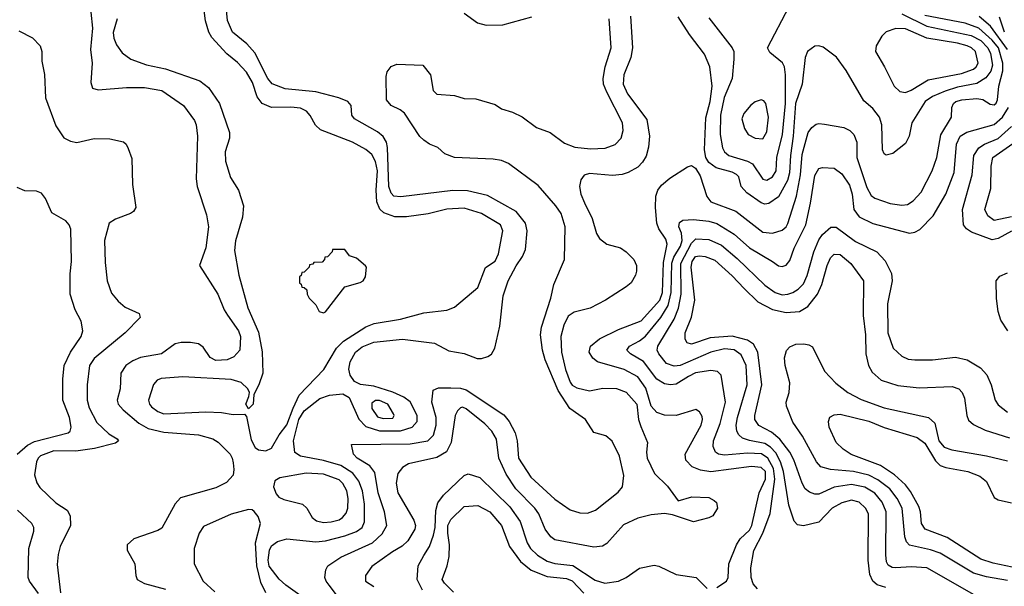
# Model space of a CAD drawing. Extents: x 997028 to 1115134, y 536408 to 618974.
# Tile 388 of 473: x 1053458 to 1058568, y 610169 to 613110. Entities that reach past the tile are written whole.
import ezdxf

# ---------------------------------------------------------------- set-up
doc = ezdxf.new("R2010")
doc.units = 0

msp = doc.modelspace()

# ---------------------------------------------------------------- linework, layer by layer
at = {"layer": '0CON10XD'}
for points in [[(1053818.2, 613235), (1053836.5, 613066.5), (1053825.4, 612955), (1053834.5, 612885), (1053827.5, 612785), (1053835.8, 612755.8), (1053865, 612745.8), (1054011.7, 612758.3), (1054105, 612758), (1054195, 612743.1), (1054308.1, 612665), (1054365, 612588), (1054373.6, 612565), (1054380.5, 612505), (1054372.9, 612285), (1054379.2, 612245), (1054427, 612097), (1054438.4, 612035), (1054424.3, 611925.7), (1054390.8, 611835), (1054485.4, 611685), (1054518.8, 611605), (1054536.7, 611576.7), (1054593.3, 611495), (1054604, 611465), (1054599.6, 611395), (1054569.6, 611360.4), (1054535, 611345.3), (1054475, 611341.2), (1054446.5, 611356.5), (1054410.2, 611410.2), (1054385, 611427.1), (1054344.7, 611434.7), (1054295, 611434.2), (1054265, 611427.5), (1054194.6, 611375.4), (1054085, 611356.3), (1054045, 611339.4), (1054009.5, 611315), (1053982.5, 611275), (1053978.5, 611195), (1053964.5, 611135), (1053969.5, 611115), (1053995.5, 611085), (1054075.5, 611015.5), (1054125, 610988.8), (1054205, 610968.9), (1054385, 610954.6), (1054460.8, 610935), (1054488, 610918), (1054549.5, 610855), (1054561.2, 610835), (1054565, 610810), (1054569.2, 610775), (1054565, 610746.2), (1054531.9, 610708.1), (1054475, 610679.5), (1054292.2, 610627.8), (1054265, 610598), (1054195, 610470), (1054175, 610458.1), (1054050, 610415), (1054016.2, 610385), (1054016.1, 610356.1), (1054056, 610285), (1054060, 610225), (1054068, 610205), (1054105, 610182.9), (1054213.9, 610153.9)], [(1053963.3, 613115), (1053943.7, 613043.7), (1053946.5, 613015), (1053960.2, 612980.2), (1053988.8, 612938.8), (1054034.2, 612905), (1054116.5, 612876.5), (1054215.3, 612855.3), (1054393, 612793), (1054438.3, 612758.3), (1054494.6, 612674.6), (1054547.5, 612525), (1054546.4, 612495), (1054524.7, 612425), (1054526.6, 612376.6), (1054551.2, 612291.2), (1054592.9, 612225), (1054620, 612145), (1054614.3, 612085), (1054577.4, 611962.6), (1054573, 611913), (1054595.5, 611784.5), (1054641.8, 611615), (1054697.8, 611487.8), (1054715.7, 611385.7), (1054718.8, 611275), (1054698.6, 611215), (1054672.5, 611165), (1054668.8, 611115), (1054645, 611090), (1054631.2, 611115), (1054647.5, 611155), (1054650, 611175), (1054642, 611195), (1054607.3, 611227.3), (1054555, 611242.6), (1054305, 611255.7), (1054192.1, 611247.9), (1054171.6, 611238.4), (1054152.7, 611217.3), (1054126.9, 611135), (1054130.8, 611115), (1054141.5, 611101.5), (1054175, 611077.2), (1054205, 611064.7), (1054424.1, 611074.1), (1054505, 611071.5), (1054565, 611061.1), (1054625, 611062.5), (1054635, 611050), (1054658.9, 610928.9), (1054679.6, 610889.6), (1054697.2, 610877.2), (1054735, 610871.8), (1054765, 610886.2), (1054803.8, 610956.2), (1054845, 611008), (1054876.4, 611093.6), (1054909, 611161), (1055036.1, 611293.9), (1055101.8, 611405), (1055138.5, 611441.5), (1055254.8, 611515.2), (1055296.6, 611533.4), (1055433.8, 611555), (1055555, 611588.5), (1055675, 611602.9), (1055715, 611618), (1055835, 611720.8), (1055875.6, 611824.4), (1055925, 611857.5), (1055943.5, 611895), (1055965.3, 612014.7), (1055952.7, 612045), (1055855, 612104.1), (1055765, 612132.2), (1055675, 612126.2), (1055577.4, 612102.6), (1055465, 612086.7), (1055405, 612087.3), (1055347.3, 612107.2), (1055326.3, 612126.3), (1055311.1, 612165), (1055308, 612225), (1055314.8, 612325), (1055304.8, 612374.8), (1055285, 612411.5), (1055255, 612436.7), (1055185, 612474), (1055019.1, 612539.1), (1054993.1, 612563.1), (1054965, 612613.6), (1054945.6, 612635.6), (1054915, 612650.6), (1054865, 612656.9), (1054765, 612654), (1054715.8, 612675.8), (1054690, 612710), (1054666.4, 612785), (1054635, 612838.5), (1054588.6, 612888.6), (1054533.5, 612933.5), (1054455, 613017.3), (1054439.4, 613045), (1054422.8, 613105), (1054403.3, 613255)], [(1054936.5, 610105), (1054839.1, 610175), (1054805, 610205.5), (1054753.1, 610273.1), (1054747.7, 610305), (1054754.1, 610355.9), (1054765, 610378.5), (1054795, 610401.1), (1054845, 610415.3), (1054995, 610400.5), (1055045.3, 610405.3), (1055145, 610431.3), (1055205, 610453.8), (1055235.3, 610475), (1055247.1, 610502.9), (1055247.7, 610595), (1055236.7, 610665), (1055217.5, 610715), (1055186.4, 610756.4), (1055125, 610796.7), (1055035, 610822.2), (1054914.8, 610844.8), (1054885, 610864), (1054878.5, 610925), (1054906.5, 611035), (1054935, 611079.3), (1055015, 611143.3), (1055065, 611161.2), (1055135, 611168.2), (1055168.5, 611148.5), (1055217, 611037), (1055255, 610999.2), (1055325, 610976.2), (1055433.9, 610976.1), (1055495, 610994.8), (1055521.4, 611025), (1055521.2, 611055), (1055485, 611126.9), (1055451.1, 611151.1), (1055395, 611176.8), (1055295, 611207.6), (1055226, 611216), (1055195, 611231.9), (1055173.1, 611265), (1055166, 611296), (1055173.7, 611335), (1055200.3, 611385), (1055235, 611412.4), (1055295, 611436.4), (1055445, 611451.4), (1055611.1, 611431.1), (1055685, 611392.2), (1055765, 611377.8), (1055831.3, 611351.3), (1055855, 611351.4), (1055887.9, 611362.1), (1055905.6, 611374.4), (1055924.4, 611405.6), (1055949.8, 611520.2), (1055966.4, 611676.4), (1055993.5, 611755), (1056035, 611832.5), (1056068, 611882), (1056083, 611917), (1056091.8, 612015), (1056083.2, 612055), (1056035, 612114.6), (1055885, 612197.1), (1055782.4, 612222.4), (1055705, 612224.2), (1055435, 612191), (1055399.1, 612195), (1055385, 612210.4), (1055374.1, 612244.1), (1055367.3, 612447.3), (1055360.9, 612475), (1055344.3, 612504.3), (1055315, 612528.2), (1055195.7, 612595), (1055180.8, 612615), (1055177.5, 612665), (1055160, 612685), (1055113.8, 612705), (1054994.1, 612735.9), (1054835, 612751), (1054768.1, 612778.1), (1054744.8, 612805), (1054677.9, 612937.9), (1054637.1, 612985), (1054562.5, 613045), (1054537.1, 613107.1), (1054524.1, 613235.9)], [(1055764.4, 613145), (1055834, 613095), (1055877.9, 613082.1), (1055965, 613083.1), (1056115, 613124.5)], [(1057075, 610162.1), (1057126.4, 610195), (1057134.5, 610215), (1057138.8, 610285), (1057178.3, 610385), (1057197.6, 610415), (1057245, 610460.6), (1057258.2, 610485), (1057296, 610655), (1057327.9, 610725), (1057327.9, 610765), (1057305, 610785.6), (1057255, 610791.1), (1057045, 610763.8), (1056991.4, 610771.4), (1056948.5, 610788.5), (1056914.4, 610824.4), (1056911.4, 610855), (1056993.6, 611005), (1057002, 611035), (1056999.7, 611049.7), (1056985, 611074.4), (1056966.7, 611086.7), (1056865, 611056.3), (1056805, 611057.9), (1056765, 611070.9), (1056735, 611104.7), (1056707.5, 611197.5), (1056665, 611257.2), (1056595, 611293.8), (1056455.8, 611335), (1056432.6, 611352.6), (1056413.5, 611385), (1056420.5, 611415), (1056467.1, 611452.9), (1056565, 611502.2), (1056682.6, 611547.4), (1056780.6, 611655), (1056793.2, 611695), (1056799.3, 611850.7), (1056818.6, 611945), (1056811.8, 611971.8), (1056774.8, 612024.8), (1056763.8, 612055), (1056757.1, 612135), (1056758.8, 612195), (1056769.2, 612225), (1056788.9, 612251.1), (1056832.3, 612287.7), (1056923, 612347), (1056945, 612353.5), (1056965, 612340), (1056989.8, 612299.8), (1057023.2, 612193.2), (1057045, 612165.3), (1057175, 612116.6), (1057315, 612007.2), (1057365, 612002.2), (1057415, 612017.2), (1057435.2, 612034.8), (1057445, 612053.1), (1057488.7, 612195), (1057509.2, 612305), (1057518.8, 612411.2), (1057549.6, 612525), (1057568.7, 612551.3), (1057591.6, 612568.4), (1057605, 612572.3), (1057635, 612568), (1057735, 612550.3), (1057765.2, 612535.2), (1057786.2, 612515), (1057802.2, 612475), (1057802.6, 612395), (1057855, 612238.5), (1057877.2, 612197.2), (1057895, 612184.6), (1057975, 612157.1), (1058035, 612146.9), (1058065, 612150.4), (1058095, 612169.6), (1058136.2, 612215), (1058193.2, 612325), (1058217.2, 612395), (1058237.5, 612512.5), (1058293.1, 612605), (1058296.2, 612655), (1058303.6, 612675), (1058315.6, 612685), (1058348, 612695), (1058425, 612701.6), (1058455.6, 612695.6), (1058495, 612671.5), (1058515, 612669.3), (1058525, 612676.4), (1058532.7, 612695), (1058538.6, 612765), (1058559.2, 612845), (1058559.4, 612885), (1058537.4, 612965), (1058505, 613004.6), (1058435, 613066.6), (1058365, 613091.9), (1058155, 613132.9)], [(1058035, 613140.2), (1058165, 613076.4), (1058395, 613028.4), (1058445, 613001.9), (1058481.9, 612965), (1058496.1, 612935), (1058506.5, 612875), (1058497.3, 612842.7), (1058471.7, 612808.3), (1058425, 612780), (1058325, 612760.5), (1058259.9, 612740.1), (1058195, 612712.5), (1058156.1, 612685), (1058088.1, 612575), (1058074.4, 612505), (1058055, 612468), (1057990, 612415), (1057955, 612406.7), (1057944.2, 612414.2), (1057935.8, 612435), (1057932, 612565), (1057920.7, 612605), (1057885, 612648.8), (1057838.8, 612688.8), (1057746.6, 612846.6), (1057696, 612916), (1057627.7, 612967.7), (1057605, 612975.4), (1057585, 612973.6), (1057547.1, 612945), (1057533.5, 612915), (1057518.4, 612775), (1057484.8, 612674.8), (1057472.7, 612505), (1057457.3, 612405), (1057453.7, 612315), (1057442.6, 612275), (1057395, 612190.4), (1057345, 612156.6), (1057325, 612153.5), (1057305, 612160), (1057230.8, 612210.8), (1057202.2, 612245), (1057189.4, 612295), (1057177.4, 612307.4), (1057155, 612319.1), (1057072, 612342), (1057035, 612368.6), (1057018.1, 612395), (1057011.5, 612435), (1057018.7, 612601.3), (1057040.7, 612685), (1057052.1, 612765), (1057040, 612865), (1057012.1, 612932.1), (1056934.2, 613034.2), (1056875.4, 613125)], [(1057035, 613120.6), (1057155.6, 612965), (1057163.3, 612945), (1057163.5, 612905), (1057154.7, 612805), (1057113.8, 612706.2), (1057095.5, 612615), (1057093.8, 612513.8), (1057104.7, 612445), (1057115, 612424.5), (1057138.5, 612405), (1057235, 612375.6), (1057261.4, 612361.4), (1057315, 612281.8), (1057335, 612277.3), (1057363.8, 612295), (1057383.3, 612325), (1057386.8, 612395), (1057417.3, 612515), (1057431.5, 612675), (1057431.4, 612825), (1057426.6, 612865), (1057416.6, 612886.6), (1057350.8, 612940.8), (1057339.2, 612965), (1057450.3, 613179.7)], [(1055101.1, 610125), (1055064.4, 610175), (1055048.1, 610195), (1055041.4, 610215), (1055045.8, 610255), (1055057.1, 610275), (1055125, 610320.4), (1055288.8, 610395), (1055339.4, 610440.6), (1055363.4, 610485), (1055350.5, 610555), (1055317.4, 610655), (1055300.6, 610760.6), (1055275, 610794.6), (1055208.5, 610835), (1055189.4, 610855), (1055180, 610905), (1055485, 610907.8), (1055576.7, 610925), (1055606, 610954), (1055619.8, 611005), (1055619.8, 611045), (1055597.1, 611125), (1055602.9, 611187.1), (1055630.5, 611199.5), (1055695, 611199.3), (1055745, 611196.9), (1055775, 611188.9), (1055969.8, 611059.8), (1055997.8, 611025), (1056029.2, 610965), (1056040, 610925), (1056046.6, 610835), (1056110.3, 610735), (1056235, 610620.8), (1056315, 610566.4), (1056365, 610551.2), (1056405, 610548.2), (1056445.9, 610564.1), (1056563.1, 610656.9), (1056585.6, 610685), (1056592.3, 610745), (1056570, 610845), (1056532.4, 610922.4), (1056499.5, 610949.5), (1056437.5, 610967.5), (1056394.3, 611035), (1056359.6, 611059.6), (1056312.4, 611092.4), (1056253, 611185), (1056184.7, 611345), (1056171.1, 611395), (1056160, 611475), (1056165.4, 611515), (1056214.4, 611665), (1056229.2, 611735), (1056285.6, 611865), (1056289.5, 612035), (1056267.5, 612105), (1056240.6, 612145), (1056149.1, 612249.1), (1055993.8, 612363.8), (1055958.9, 612378.9), (1055915, 612387.1), (1055715, 612394.3), (1055665, 612413.8), (1055627.5, 612447.5), (1055584.1, 612464.1), (1055555.9, 612485.9), (1055534.2, 612504.2), (1055455.7, 612625.7), (1055433.1, 612643.1), (1055386, 612665), (1055362, 612695), (1055360, 612815), (1055365, 612840), (1055385, 612866.7), (1055415, 612880), (1055550, 612875), (1055590, 612825), (1055603, 612743), (1055623, 612723), (1055715, 612716.2), (1055765, 612701.2), (1055825, 612700), (1055925, 612670), (1055958.3, 612648.3), (1056015, 612631.2), (1056065.7, 612605.7), (1056140.3, 612550.3), (1056211.2, 612525), (1056285, 612468.9), (1056339.4, 612449.4), (1056420.8, 612440.8), (1056497.1, 612442.9), (1056547.6, 612462.4), (1056580, 612495), (1056589.6, 612535), (1056586.1, 612575), (1056505.3, 612735), (1056488.4, 612775), (1056485.9, 612805), (1056495.9, 612865), (1056526.8, 612965), (1056517.3, 613115)], [(1056628.5, 613128.5), (1056638.9, 612965), (1056629.2, 612915), (1056592.5, 612825), (1056589.2, 612775), (1056612.7, 612725), (1056712, 612592), (1056726.6, 612506.6), (1056721.5, 612448.5), (1056708.5, 612401.5), (1056689.2, 612370.8), (1056665.4, 612344.6), (1056615, 612317.3), (1056585, 612307.3), (1056535, 612301.8), (1056415, 612312.7), (1056386.9, 612303.1), (1056370.8, 612279.2), (1056362.8, 612245), (1056370.6, 612205), (1056389.7, 612159.7), (1056429.2, 612079.2), (1056451.2, 612001.2), (1056466.9, 611975), (1056505, 611945.8), (1056575, 611925.8), (1056605, 611906.2), (1056645.7, 611865.7), (1056658, 611835), (1056658, 611805), (1056653.8, 611785), (1056631.2, 611745), (1056605.7, 611724.3), (1056498.8, 611655), (1056417.6, 611612.4), (1056335, 611592.9), (1056305, 611570.9), (1056281.7, 611525), (1056267, 611465), (1056270.2, 611385), (1056290.4, 611295), (1056315, 611228.5), (1056325, 611213.8), (1056348.8, 611198.8), (1056415, 611184.1), (1056485, 611197.3), (1056555, 611196.6), (1056605, 611176.1), (1056660, 611115), (1056668.9, 611035), (1056681.2, 610998.8), (1056715.5, 610915.5), (1056710, 610865), (1056713.5, 610835), (1056752.2, 610755), (1056819.1, 610689.1), (1056875, 610612.5), (1056945.9, 610634.1), (1057035, 610630), (1057062.5, 610615), (1057073.6, 610603.6), (1057080, 610575), (1057054.3, 610535.7), (1057035, 610524), (1056955, 610504), (1056845, 610540), (1056805, 610547.1), (1056735, 610539.6), (1056665, 610522.8), (1056591.7, 610488.3), (1056505, 610390.6), (1056482.6, 610377.4), (1056437.6, 610372.4), (1056235, 610410), (1056215, 610425.7), (1056185, 610465.7), (1056151.3, 610545), (1056131.3, 610575), (1056033.5, 610675), (1055981.9, 610751.9), (1055945.2, 610835), (1055932.4, 610932.4), (1055907.3, 610975), (1055872.5, 611012.5), (1055775, 611089.7), (1055755, 611098.2), (1055745, 611095.4), (1055729.5, 611080.5), (1055718.6, 611055), (1055697.4, 610915), (1055672.2, 610867.8), (1055623, 610837), (1055475.7, 610804.3), (1055444.4, 610785), (1055420.9, 610755), (1055411.5, 610705), (1055419.6, 610655), (1055502.7, 610512.7), (1055512.7, 610485), (1055508.2, 610465), (1055471.8, 610405), (1055442, 610378), (1055392.8, 610347.2), (1055285, 610271.1), (1055252.5, 610225), (1055252.2, 610195), (1055295, 610167.8)], [(1058584.1, 612955), (1058496.7, 613076.7), (1058437.3, 613127.3)], [(1058569.5, 613045), (1058543.2, 613123.2)], [(1053453, 613053), (1053525, 613016.2), (1053563.8, 612975), (1053572.5, 612945), (1053573.1, 612895), (1053586.8, 612826.8), (1053591.9, 612705), (1053645, 612560), (1053687.6, 612497.6), (1053720.7, 612480.7), (1053755, 612473.3), (1053845, 612492.9), (1053925, 612491.4), (1053995.9, 612475.9), (1054010, 612465), (1054021.4, 612441.4), (1054039.5, 612389.5), (1054042.5, 612255), (1054060, 612135), (1054048.8, 612115), (1054033.3, 612105), (1053955, 612075.8), (1053922.5, 612055), (1053897.1, 611965), (1053900.7, 611850.7), (1053912.2, 611755), (1053935, 611691.2), (1053969.3, 611649.3), (1054005, 611618), (1054077.5, 611585), (1054082.5, 611565), (1054005.8, 611485), (1053845, 611350.9), (1053820.7, 611315), (1053807.2, 611215), (1053807.8, 611135), (1053817.8, 611095), (1053858.7, 611018.7), (1053920.5, 610960.5), (1053963.3, 610935), (1053970, 610925), (1053955, 610912.5), (1053846.2, 610885), (1053749, 610871), (1053635, 610872.7), (1053565, 610845.8), (1053553.3, 610835), (1053545.3, 610815), (1053535, 610747.5), (1053546.9, 610706.9), (1053561.9, 610681.9), (1053645, 610602.5), (1053704.2, 610564.2), (1053720, 610535), (1053720.8, 610485), (1053667.5, 610375), (1053657.3, 610335), (1053653, 610283), (1053670, 610135)], [(1058055, 612733.2), (1058085, 612744.1), (1058172.1, 612797.9), (1058345, 612830.9), (1058407.1, 612852.9), (1058421.3, 612865), (1058431.4, 612885), (1058418.2, 612945), (1058398.2, 612965), (1058374.4, 612975), (1058325, 612988.5), (1058165, 613013.7), (1058055, 613063.2), (1058005, 613064.7), (1057955, 613047.5), (1057932.7, 613025), (1057902.5, 612975), (1057898.5, 612945), (1057946.5, 612866.5), (1057996.5, 612765), (1058025, 612737.5), (1058055, 612733.2)], [(1057315, 612492.2), (1057335, 612528.8), (1057343.5, 612605), (1057330.5, 612675), (1057319.1, 612689.1), (1057305, 612694.4), (1057275.5, 612684.5), (1057252.4, 612667.6), (1057216.3, 612623.7), (1057205.6, 612595), (1057218.6, 612545), (1057238, 612515), (1057275.5, 612495.5), (1057315, 612492.2)], [(1056928.8, 611258.8), (1056865, 611219.1), (1056835, 611214.6), (1056805, 611220.4), (1056764.9, 611244.9), (1056695.4, 611335.4), (1056628.5, 611375), (1056608.5, 611395), (1056622.5, 611415), (1056675, 611443.3), (1056705, 611467.9), (1056785.3, 611564.7), (1056823, 611627), (1056839.2, 611695), (1056842.9, 611847.1), (1056852.6, 611877.4), (1056886.7, 611935), (1056895.1, 611965), (1056891.9, 612001.9), (1056878.5, 612035), (1056881.6, 612058.4), (1056900, 612070), (1056955, 612073.5), (1057035, 612064.7), (1057075, 612051.7), (1057165, 611996.5), (1057245, 611926.6), (1057365.3, 611855.3), (1057395, 611832.7), (1057415, 611829.1), (1057435, 611835.6), (1057455, 611860), (1057476.7, 611925), (1057538, 612045), (1057562.6, 612157.4), (1057585, 612302), (1057605, 612337.9), (1057625, 612343.8), (1057685, 612340), (1057725, 612310.6), (1057765, 612250.8), (1057778.4, 612205), (1057785.9, 612125.9), (1057815, 612087.9), (1057885, 612052.2), (1058075, 612002.3), (1058103.1, 612006.9), (1058129.1, 612020.9), (1058198.5, 612091.5), (1058264.7, 612205), (1058307.3, 612317.3), (1058320.2, 612465), (1058338, 612505), (1058372.9, 612527.1), (1058515, 612565.7), (1058558.4, 612605), (1058589.2, 612655)], [(1058605, 612013.5), (1058535, 611973.8), (1058505, 611967.4), (1058397.5, 612007.5), (1058370.9, 612025), (1058355.4, 612045), (1058351.2, 612125), (1058401.7, 612305), (1058409.2, 612405), (1058434.7, 612445), (1058465.2, 612464.8), (1058535, 612492.9), (1058604.6, 612555.4)], [(1058605, 612087.5), (1058515, 612067.5), (1058482.8, 612092.8), (1058466.6, 612125), (1058497.8, 612235), (1058499.4, 612350.6), (1058508.8, 612395), (1058612.7, 612467.3)], [(1053444.3, 610855.7), (1053498.4, 610901.6), (1053535, 610921.2), (1053710, 610965), (1053719.4, 610975), (1053724.5, 610995), (1053715.7, 611045.7), (1053681.8, 611135), (1053681.8, 611245), (1053689.2, 611315), (1053721.8, 611385), (1053777.5, 611465), (1053785.4, 611495), (1053776.4, 611545), (1053745.6, 611605), (1053720, 611685), (1053719.1, 611790.9), (1053727.1, 611855), (1053722.8, 612022.8), (1053715.4, 612045.4), (1053697, 612067), (1053625, 612108), (1053591.9, 612181.9), (1053570.3, 612210.3), (1053545, 612220), (1053485, 612222), (1053445, 612238.8)], [(1057952.4, 610162.4), (1057907, 610177), (1057885.5, 610195), (1057870.6, 610230.6), (1057860.9, 610305), (1057862.5, 610545), (1057847.5, 610575), (1057815, 610605.3), (1057775, 610616.4), (1057725, 610601.8), (1057675, 610574.6), (1057605, 610502.7), (1057525, 610482.2), (1057495, 610488.6), (1057477.1, 610507.1), (1057449.2, 610590.8), (1057422.2, 610765), (1057405.7, 610815.7), (1057381.3, 610861.3), (1057355, 610890.7), (1057325, 610910.3), (1057245, 610925.2), (1057208.7, 610938.7), (1057189.6, 610955), (1057179.7, 610975), (1057176.7, 611005), (1057182.4, 611045), (1057233.4, 611215), (1057228.7, 611315), (1057201.5, 611371.5), (1057165, 611396.6), (1057115, 611402), (1057045, 611384), (1056885, 611315.2), (1056855, 611311.3), (1056815, 611326.5), (1056774.1, 611375), (1056766.5, 611395), (1056770.3, 611415), (1056854.4, 611555), (1056877.3, 611612.7), (1056890, 611685), (1056888.2, 611845), (1056945, 611951.2), (1056967, 611973), (1057035, 611968.7), (1057099.4, 611939.4), (1057181.2, 611871.2), (1057325, 611732), (1057378.9, 611695), (1057415, 611682.6), (1057445, 611685.3), (1057469.4, 611695), (1057498.1, 611711.9), (1057525, 611739.6), (1057545, 611781.9), (1057580, 611905), (1057605, 611966.9), (1057624.3, 611995.7), (1057667.2, 612032.8), (1057695, 612033.1), (1057795, 611959.3), (1057905.7, 611905), (1057949.5, 611859.5), (1057982.2, 611792.2), (1057986.4, 611755), (1057961.8, 611635), (1057963.4, 611485), (1057990.5, 611405), (1058035, 611364.5), (1058068.8, 611348.8), (1058103.9, 611343.9), (1058195, 611344.6), (1058315, 611358.8), (1058375, 611345.5), (1058443.3, 611303.3), (1058476.7, 611266.7), (1058500, 611215), (1058520.5, 611135), (1058535, 611110.6), (1058585, 611072.9)], [(1055035, 611588.8), (1055045, 611593.8), (1055145, 611724), (1055225, 611745.6), (1055240, 611755), (1055252.5, 611775), (1055257.5, 611825), (1055253, 611833), (1055205, 611872.5), (1055170, 611885), (1055145, 611917.5), (1055081.7, 611918.3), (1055080, 611905), (1055055, 611880), (1055041.7, 611878.3), (1055040, 611865), (1055028.3, 611851.7), (1054985, 611850), (1054978.3, 611841.7), (1054961.7, 611838.3), (1054960, 611825), (1054935, 611800), (1054921.7, 611798.3), (1054918.3, 611781.7), (1054910, 611775), (1054910, 611745), (1054918.3, 611738.3), (1054921.7, 611721.7), (1054935, 611720), (1054948.3, 611708.3), (1054950, 611685), (1054960, 611665), (1054995, 611630), (1055012.5, 611595), (1055035, 611588.8)], [(1058411.9, 610125), (1058165, 610264.2), (1058085, 610269.7), (1058005, 610264.1), (1057985, 610267.5), (1057965, 610279.5), (1057956.3, 610296.3), (1057952.4, 610332.4), (1057953.9, 610555), (1057933.8, 610605), (1057895, 610652.8), (1057843.8, 610683.8), (1057775, 610698.3), (1057685.5, 610684.5), (1057605, 610647.6), (1057585, 610646.7), (1057557.5, 610657.5), (1057535, 610675.6), (1057517.8, 610705), (1057475.2, 610825), (1057454.8, 610865), (1057402.2, 610932.2), (1057359.7, 610969.7), (1057294.5, 611004.5), (1057273.5, 611035), (1057273.2, 611055), (1057308.7, 611215), (1057289.1, 611385), (1057266.6, 611426.6), (1057235, 611447.5), (1057155, 611467.8), (1057041.9, 611458.1), (1056945, 611426.5), (1056922.5, 611432.5), (1056911.7, 611451.7), (1056912, 611485), (1056943.8, 611566.2), (1056961.2, 611655), (1056942, 611825), (1056947.4, 611855), (1056965, 611880.3), (1056985, 611885.2), (1057015, 611881.6), (1057065, 611862.4), (1057155, 611780.9), (1057217.3, 611715), (1057289.2, 611645), (1057365, 611606.7), (1057435, 611589.7), (1057505, 611595.3), (1057548.8, 611621.2), (1057597.6, 611685), (1057620.8, 611735), (1057648.7, 611835), (1057665.9, 611875), (1057685, 611893.8), (1057715, 611891.8), (1057770.4, 611845), (1057836.2, 611755), (1057834.7, 611574.7), (1057847.1, 611475), (1057849.1, 611375), (1057862.5, 611315), (1057881.2, 611281.2), (1057928.5, 611238.5), (1058015, 611210.7), (1058125, 611198.9), (1058297, 611207), (1058332.5, 611195), (1058348.9, 611175), (1058360.9, 611145), (1058373.3, 611055), (1058382.2, 611032.2), (1058408.3, 611008.3), (1058468.8, 610978.8), (1058595, 610939.4)], [(1058585.4, 611495), (1058549.9, 611549.9), (1058536.3, 611595), (1058526.3, 611663.7), (1058525.4, 611754.6), (1058545, 611778.8), (1058583.9, 611796.1)], [(1058585, 610199.2), (1058475, 610219), (1058408.1, 610238.1), (1058235, 610341.2), (1058185, 610358.6), (1058075, 610382.1), (1058059.5, 610399.5), (1058051.4, 610425), (1058037.4, 610575), (1058012.5, 610625), (1057974.4, 610674.4), (1057911.9, 610721.9), (1057865, 610746.2), (1057785, 610765.2), (1057665, 610774.7), (1057615, 610789.5), (1057593.2, 610815), (1057521.2, 610948.8), (1057470.3, 611020.3), (1057437.7, 611105), (1057436.2, 611125), (1057450.4, 611175), (1057454.5, 611224.5), (1057430, 611315), (1057427.5, 611355), (1057437.3, 611392.7), (1057455, 611412), (1057485, 611425.7), (1057527, 611427), (1057552.5, 611422.5), (1057571.7, 611411.7), (1057635, 611286), (1057693.5, 611223.5), (1057755, 611174.7), (1057825, 611138.2), (1057945, 611095.3), (1058175, 611046.2), (1058206.4, 611016.4), (1058228.7, 610925), (1058255, 610891.9), (1058295, 610878.2), (1058475, 610846.9), (1058585, 610821.2)], [(1057286.2, 610156.2), (1057265, 610182), (1057253.6, 610215), (1057251.5, 610265), (1057267.2, 610355), (1057314.3, 610445), (1057352.7, 610547.3), (1057377.2, 610725), (1057370.2, 610780.3), (1057340.3, 610835), (1057307, 610857), (1057235, 610860.6), (1057115, 610849.7), (1057084.7, 610854.7), (1057068.6, 610865), (1057056.9, 610895), (1057057.8, 610925), (1057092.3, 611015), (1057121.2, 611125), (1057097.5, 611265), (1057080, 611285), (1057045, 611289.6), (1056965, 611276.8), (1056928.8, 611258.8)], [(1055345, 611039.7), (1055395, 611042.5), (1055401.1, 611055), (1055398.5, 611065), (1055367.5, 611115), (1055325, 611133.9), (1055305, 611132.8), (1055285, 611120.5), (1055285, 611092.9), (1055315, 611049.6), (1055345, 611039.7)], [(1057659.1, 610995), (1057654.5, 611025), (1057663, 611047), (1057685, 611060), (1057715, 611062.9), (1057865, 611026.3), (1057945, 610994.2), (1058115, 610940.7), (1058155, 610911.5), (1058211, 610821), (1058235, 610796.3), (1058265, 610785.2), (1058378, 610765), (1058440.1, 610740.1), (1058475, 610713.3), (1058515, 610630.4), (1058535, 610618.2), (1058605, 610602.7)], [(1058674.2, 610254.2), (1058509.5, 610289.5), (1058445, 610309.2), (1058271.6, 610421.6), (1058156.4, 610465), (1058137.1, 610495), (1058133.3, 610555), (1058123.5, 610583.5), (1058081.4, 610661.4), (1058055.3, 610695), (1057997.3, 610747.3), (1057926, 610796), (1057773.4, 610853.4), (1057730.9, 610880.9), (1057694.5, 610915), (1057659.1, 610995)], [(1055035, 610500.3), (1055075, 610504.2), (1055115, 610514.7), (1055133.2, 610526.8), (1055151.7, 610548.3), (1055160.9, 610575), (1055163.1, 610625), (1055155.6, 610665), (1055135, 610702.7), (1055115, 610721.8), (1055035, 610751.7), (1054945, 610756.2), (1054807.8, 610732.2), (1054782.7, 610717.3), (1054775.7, 610685), (1054788.6, 610648.6), (1054802.1, 610632.1), (1054829.4, 610619.4), (1054925, 610594.6), (1054948.2, 610575), (1054975.8, 610525.8), (1054998.6, 610508.6), (1055035, 610500.3)], [(1055548.2, 610148.2), (1055520.5, 610205), (1055525.3, 610275), (1055555, 610329.6), (1055584.5, 610375.5), (1055606.2, 610433.8), (1055614.2, 610475), (1055616.8, 610563.2), (1055628.2, 610601.8), (1055657.9, 610642.1), (1055765, 610744.5), (1055785, 610752.9), (1055845, 610733.5), (1056001.4, 610581.4), (1056055.2, 610505), (1056092, 610395), (1056108.9, 610365), (1056145, 610330.8), (1056195, 610299.7), (1056235, 610288.1), (1056327.7, 610277.7), (1056445, 610200.9), (1056495, 610185.8), (1056565.8, 610195), (1056605, 610213.9), (1056675, 610263.1), (1056751.3, 610278.7), (1056775, 610273.3), (1056865, 610230), (1056968, 610215), (1057025, 610158.1)], [(1055709.1, 610139.1), (1055661.8, 610185), (1055650, 610205), (1055677.1, 610275), (1055686.5, 610323.5), (1055688.9, 610385), (1055679.5, 610445), (1055680.5, 610485), (1055695.5, 610515), (1055765, 610583.1), (1055835, 610589.2), (1055897.9, 610555), (1055958.4, 610485), (1056000.6, 610375), (1056057.6, 610297.6), (1056112.7, 610252.7), (1056195, 610220.2), (1056295, 610210), (1056325, 610197.8), (1056385, 610133.1)], [(1053555, 610131.4), (1053508.5, 610195), (1053501.5, 610215), (1053505.4, 610365), (1053531.2, 610455), (1053531.2, 610475), (1053520, 610495), (1053446.7, 610565)], [(1054736, 610136), (1054708.7, 610188.7), (1054688, 610275), (1054682.2, 610395), (1054707.3, 610495), (1054695, 610531.2), (1054675, 610558), (1054665, 610565.8), (1054645, 610568.6), (1054555, 610543.2), (1054410.9, 610479.1), (1054388.6, 610445), (1054362.9, 610365), (1054363.3, 610285), (1054409.5, 610195), (1054471, 610141)]]:
    msp.add_lwpolyline(points, dxfattribs=at)

doc.saveas('drawing.dxf')
